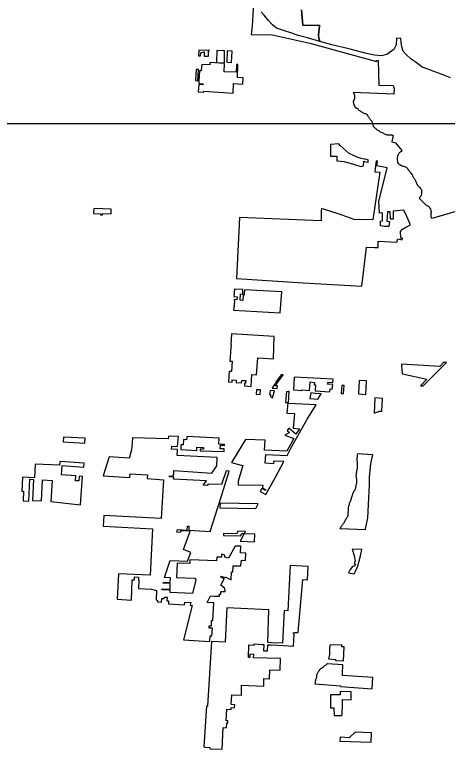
# Model space of a CAD drawing. Extents: x 1674899 to 2057726, y 653888 to 988278.
# Drawn here: x 1831756 to 1851839, y 733575 to 767682 of the extents above; entities that cross this region are included whole.
import ezdxf

# ---------------------------------------------------------------- set-up
doc = ezdxf.new("R2010")
doc.units = 0
doc.layers.add('GM_X_Corporation', color=7, linetype='Continuous')
doc.layers.add('SH_Named_Boundary', color=7, linetype='Continuous')

msp = doc.modelspace()

# ---------------------------------------------------------------- linework, layer by layer
at = {"layer": 'GM_X_Corporation'}
for points in [[(1842824, 767987), (1842807, 767664), (1842774, 767167), (1842727, 766758), (1843183, 766749), (1843641, 766763), (1845456, 766355), (1848555, 765514), (1848553, 765563), (1848626, 765563), (1848660, 764415), (1849322, 764391), (1849365, 764255), (1849354, 763988), (1847466, 764064), (1847497, 764026), (1847531, 763953), (1847536, 763891), (1847530, 763827), (1847515, 763706), (1847480, 763708), (1847471, 763640), (1847478, 763585), (1847485, 763554), (1847495, 763523), (1847505, 763496), (1847547, 763414), (1847567, 763386), (1847622, 763338), (1847649, 763324), (1847680, 763304), (1847708, 763283), (1847739, 763256), (1847766, 763235), (1847797, 763215), (1847824, 763194), (1847852, 763177), (1847879, 763163), (1847907, 763146), (1847934, 763132), (1847961, 763115), (1847989, 763101), (1848016, 763098), (1848044, 763091), (1848071, 763077), (1848099, 763050), (1848140, 762995), (1848157, 762968), (1848177, 762940), (1848201, 762909), (1848226, 762882), (1848243, 762854), (1848256, 762827), (1848280, 762800), (1848304, 762769), (1848328, 762731), (1848342, 762704), (1848346, 762676), (1848352, 762649), (1848359, 762621), (1848373, 762594), (1848376, 762566), (1848390, 762539), (1848400, 762512), (1848418, 762484), (1848445, 762460), (1848476, 762433), (1848503, 762402), (1848531, 762378), (1848558, 762357), (1848586, 762340), (1848613, 762320), (1848668, 762285), (1848695, 762265), (1848726, 762248), (1848757, 762227), (1848812, 762206), (1848839, 762193), (1848870, 762179), (1848898, 762165), (1848925, 762155), (1848952, 762138), (1849007, 762117), (1849038, 762110), (1849066, 762103), (1849093, 762100), (1849124, 762100), (1849182, 762100), (1849210, 762103), (1849240, 762103), (1849268, 762097), (1849295, 762086), (1849320, 762073), (1849258, 761785), (1849435, 761737), (1849725, 761384), (1849690, 761336), (1849663, 761316), (1849642, 761288), (1849608, 761268), (1849580, 761213), (1849560, 761186), (1849553, 761158), (1849532, 761131), (1849525, 761103), (1849519, 761069), (1849512, 761042), (1849512, 760987), (1849512, 760932), (1849519, 760904), (1849519, 760877), (1849532, 760822), (1849560, 760767), (1849587, 760754), (1849615, 760733), (1849642, 760719), (1849669, 760699), (1849697, 760692), (1849745, 760671), (1849772, 760657), (1849800, 760651), (1849827, 760644), (1849861, 760630), (1849889, 760616), (1849916, 760609), (1849944, 760596), (1849964, 760568), (1849992, 760548), (1850005, 760520), (1850026, 760486), (1850067, 760431), (1850095, 760404), (1850108, 760376), (1850115, 760349), (1850143, 760328), (1850204, 760246), (1850218, 760219), (1850239, 760191), (1850245, 760164), (1850259, 760136), (1850280, 760109), (1850307, 760081), (1850314, 760054), (1850355, 759972), (1850376, 759944), (1850389, 759917), (1850396, 759882), (1850403, 759855), (1850438, 759786), (1850465, 759759), (1850486, 759732), (1850513, 759711), (1850534, 759684), (1850561, 759663), (1850602, 759608), (1850616, 759581), (1850636, 759553), (1850650, 759526), (1850643, 759498), (1850643, 759361), (1850623, 759279), (1850595, 759252), (1850575, 759224), (1850561, 759197), (1850538, 759163), (1850859, 758841), (1850885, 758829), (1850911, 758821), (1850937, 758805), (1850965, 758787), (1850991, 758762), (1851011, 758736), (1851032, 758705), (1851058, 758653), (1851076, 758628), (1851073, 758602), (1851081, 758576), (1851081, 758550), (1851083, 758525), (1851083, 758499), (1851086, 758473), (1851076, 758445), (1851073, 758419), (1851076, 758393), (1851076, 758368), (1851081, 758316), (1851096, 758264), (1851113, 758239), (1851576, 758365), (1852519, 758644)], [(1845073, 767906), (1845101, 767548), (1845115, 767371), (1845129, 767211), (1845133, 767192), (1845919, 767173), (1845906, 767138), (1845902, 767112), (1845901, 767086), (1845897, 767061), (1845892, 767035), (1845887, 767008), (1845883, 766982), (1845887, 766956), (1845878, 766931), (1845871, 766905), (1845868, 766878), (1845868, 766825), (1845863, 766799), (1845861, 766773), (1845863, 766746), (1845863, 766695), (1845866, 766667), (1845870, 766642), (1845872, 766614), (1845880, 766589), (1845885, 766563), (1845892, 766537), (1845902, 766512), (1845907, 766486), (1845913, 766459), (1845920, 766435), (1845355, 766612), (1844916, 766722), (1844614, 766823), (1844238, 766948), (1843917, 767058), (1843717, 767218), (1843542, 767405), (1843341, 767663), (1843196, 767812)], [(1851989, 764747), (1851600, 764903), (1851255, 765029), (1850974, 765133), (1850666, 765248), (1850536, 765353), (1850387, 765458), (1850167, 765616), (1849927, 765827), (1849793, 765986), (1849729, 766194), (1849700, 766387), (1849681, 766579), (1849482, 766589), (1849465, 766284), (1849353, 766066), (1849032, 765831), (1848786, 765774), (1848455, 765804), (1848081, 765882), (1847267, 766092), (1846475, 766277), (1845920, 766435), (1845913, 766459), (1845907, 766486), (1845902, 766512), (1845892, 766537), (1845885, 766563), (1845880, 766589), (1845872, 766614), (1845870, 766642), (1845866, 766667), (1845863, 766695), (1845863, 766746), (1845861, 766773), (1845863, 766799), (1845868, 766825), (1845868, 766878), (1845871, 766905), (1845878, 766931), (1845887, 766956), (1845883, 766982), (1845887, 767008), (1845892, 767035), (1845897, 767061), (1845901, 767086), (1845902, 767112), (1845906, 767138), (1845919, 767173), (1845133, 767192), (1845129, 767211), (1845115, 767371), (1845101, 767548), (1845073, 767906)]]:
    msp.add_lwpolyline(points, dxfattribs=at)
for points in [[(1840384, 765768), (1840401, 765915), (1840550, 765953), (1840547, 765762), (1840748, 765761), (1840757, 766004), (1840805, 766023), (1840300, 766036), (1840284, 765771)], [(1841129, 765469), (1841489, 765445), (1841500, 766005), (1841140, 766014)], [(1841611, 765479), (1841817, 765466), (1841849, 765996), (1841625, 766002)], [(1840273, 764104), (1840525, 764087), (1840531, 764137), (1841899, 764045), (1841912, 764487), (1842353, 764460), (1842368, 764753), (1842098, 764766), (1842119, 765370), (1842045, 765374), (1842037, 765007), (1841481, 765031), (1841489, 765422), (1840819, 765465), (1840812, 765355), (1840438, 765373), (1840417, 765105), (1840414, 765080), (1840340, 765083), (1840311, 764610), (1840302, 764487), (1840501, 764472), (1840497, 764422), (1840298, 764437)], [(1840149, 764621), (1840261, 764613), (1840296, 765137), (1840178, 765142)], [(1846420, 761663), (1846420, 761117), (1846715, 761106), (1846711, 760890), (1847048, 760867), (1847525, 760727), (1847828, 760641), (1847953, 760667), (1847966, 760880), (1847998, 760873), (1848170, 760838), (1848172, 760940), (1848019, 760971), (1847972, 760981), (1847847, 761009), (1847697, 761052), (1847485, 761137), (1847284, 761241), (1847136, 761363), (1846868, 761607), (1846799, 761686)], [(1848454, 756877), (1848633, 756872), (1848624, 757174), (1849498, 757120), (1849547, 757280), (1849747, 757230), (1849755, 757306), (1849678, 757311), (1849662, 757619), (1849762, 757727), (1849918, 757821), (1850133, 757919), (1849967, 758308), (1849819, 758608), (1849331, 758567), (1849320, 758183), (1849198, 758183), (1849190, 758536), (1849056, 758523), (1849034, 758099), (1849156, 758085), (1849117, 757853), (1848916, 757855), (1848731, 757872), (1848736, 758097), (1848826, 758108), (1848832, 758490), (1848685, 758472), (1848657, 759007), (1849040, 760570), (1848572, 760664), (1848591, 760853), (1848597, 760888), (1848543, 760890), (1848474, 760387), (1848713, 760373), (1848380, 758165), (1847516, 758179), (1847512, 758180), (1847296, 758256), (1846965, 758371), (1846732, 758450), (1846179, 758622), (1845992, 758681), (1845990, 758586), (1845978, 758109), (1842198, 758268), (1842056, 755429), (1845150, 755235), (1847877, 755084), (1848070, 756750), (1848095, 756886)], [(1835414, 758454), (1835742, 758441), (1835740, 758391), (1835830, 758387), (1835833, 758447), (1836232, 758431), (1836241, 758655), (1835429, 758689)], [(1841918, 753971), (1844078, 753835), (1844153, 754821), (1842427, 754913), (1842416, 754706), (1842413, 754657), (1842356, 754660), (1842342, 754417), (1842228, 754424), (1842245, 754715), (1842341, 754710), (1842352, 754917), (1841956, 754938), (1841932, 754593), (1842079, 754584), (1842070, 754445), (1841948, 754453), (1841945, 754403), (1841954, 754399), (1841947, 754188), (1841941, 754175), (1841935, 754073), (1841925, 754073)], [(1841678, 750630), (1841851, 750618), (1841858, 750733), (1842038, 750721), (1842030, 750601), (1842289, 750584), (1842297, 750705), (1842486, 750692), (1842478, 750564), (1842429, 750567), (1842420, 750447), (1842736, 750420), (1842772, 750982), (1842987, 750968), (1843036, 751755), (1843775, 751708), (1843800, 752746), (1841828, 752860), (1841796, 752350), (1841806, 752350), (1841797, 752210), (1841787, 752210), (1841749, 751601), (1841852, 751594), (1841821, 751114), (1841709, 751122)], [(1849718, 751453), (1849718, 751327), (1849725, 751300), (1849722, 751274), (1849728, 751244), (1849728, 751218), (1849732, 751191), (1849732, 751161), (1849738, 751135), (1849741, 751108), (1849741, 751082), (1849745, 751055), (1849763, 751013), (1850889, 750754), (1850587, 750443), (1850724, 750443), (1851794, 751528), (1851667, 751535), (1851494, 751348)], [(1843707, 750335), (1843945, 750321), (1843952, 750446), (1843842, 750452), (1844217, 750961), (1844133, 750965), (1843989, 750783), (1843908, 750663), (1843844, 750562), (1843786, 750466), (1843728, 750372)], [(1844696, 750269), (1844726, 750267), (1844725, 750257), (1845079, 750233), (1845082, 750263), (1845439, 750240), (1845473, 750634), (1845668, 750607), (1845660, 750495), (1845723, 750491), (1845704, 750220), (1846386, 750173), (1846395, 750304), (1846500, 750299), (1846518, 750511), (1846280, 750527), (1846285, 750570), (1846316, 750626), (1846527, 750611), (1846540, 750763), (1844728, 750860)], [(1846913, 750095), (1847013, 750088), (1847045, 750461), (1846946, 750468)], [(1847720, 750077), (1848053, 750053), (1848086, 750680), (1847754, 750698)], [(1841815, 746897), (1842268, 746770), (1842346, 746749), (1842131, 746030), (1842128, 745854), (1843282, 745832), (1843252, 745721), (1843417, 745628), (1843398, 745593), (1843232, 745686), (1843156, 745551), (1843409, 745409), (1843862, 746213), (1844250, 746940), (1843769, 746956), (1843769, 746833), (1843390, 746853), (1843411, 747256), (1844401, 747221), (1844562, 747520), (1844982, 748267), (1845337, 748901), (1845748, 749572), (1844470, 749628), (1844498, 750185), (1844457, 750187), (1844456, 750177), (1844367, 750183), (1844332, 749675), (1844433, 749673), (1844392, 749188), (1844742, 749167), (1844684, 748481), (1844983, 748456), (1844812, 748210), (1844485, 748482), (1844399, 748378), (1844507, 748288), (1844291, 748163), (1844709, 748012), (1844390, 747417), (1843360, 747462), (1843380, 747923), (1842476, 747963)], [(1842966, 750065), (1843153, 750053), (1843166, 750258), (1842980, 750271)], [(1843586, 750050), (1843636, 750047), (1843631, 749967), (1843724, 749892), (1843816, 750223), (1843611, 750234)], [(1845455, 749855), (1845831, 749832), (1845978, 750074), (1845713, 750095), (1845713, 750100), (1845496, 750118)], [(1848440, 749174), (1848613, 749241), (1848640, 749254), (1848666, 749263), (1848692, 749268), (1848722, 749273), (1848751, 749277), (1848778, 749276), (1848805, 749272), (1848837, 749870), (1848467, 749891)], [(1835010, 747794), (1835025, 748016), (1834029, 748066), (1834005, 747845)], [(1841351, 745866), (1840739, 745888), (1840697, 745825), (1840512, 745841), (1840655, 746040), (1839133, 746118), (1839138, 746213), (1838939, 746224), (1838941, 746274), (1839115, 746264), (1839118, 746323), (1839141, 746322), (1839150, 746513), (1840902, 746403), (1841140, 746740), (1841150, 747124), (1839298, 747221), (1839314, 747498), (1839039, 747513), (1839046, 747648), (1839321, 747634), (1839356, 748098), (1838896, 748113), (1838886, 747984), (1837218, 748030), (1837193, 747597), (1837171, 747480), (1837148, 747375), (1837122, 747269), (1837105, 747186), (1837067, 747090), (1836138, 747153), (1835861, 746273), (1837102, 746202), (1837114, 746363), (1837916, 746312), (1837903, 746143), (1838665, 746090), (1838549, 744296), (1835896, 744424), (1835859, 743937), (1838147, 743815), (1838039, 741664), (1836579, 741726), (1836514, 740546), (1837177, 740504), (1837216, 741443), (1837314, 741440), (1837316, 741578), (1837510, 741571), (1837507, 741437), (1837522, 741435), (1837504, 741036), (1838109, 741007), (1838339, 740944), (1838316, 740508), (1838388, 740489), (1838388, 740417), (1838575, 740401), (1838584, 740576), (1838700, 740572), (1838704, 740641), (1838834, 740633), (1838823, 740470), (1838900, 740466), (1838894, 740327), (1839643, 740281), (1839650, 740408), (1839927, 740391), (1839897, 740265), (1839993, 740256), (1839595, 738656), (1840815, 738581), (1840828, 738848), (1840911, 738845), (1840933, 739199), (1840780, 739205), (1840784, 739305), (1840889, 739300), (1840899, 739550), (1840955, 739548), (1841007, 740374), (1840685, 740390), (1840839, 740696), (1841026, 740690), (1841267, 740682), (1841269, 740775), (1841319, 740774), (1841321, 740904), (1841521, 740900), (1841505, 741047), (1841331, 741197), (1841485, 741489), (1841330, 741571), (1841353, 741615), (1841508, 741533), (1841532, 741578), (1841798, 741437), (1841816, 741809), (1841889, 741805), (1841904, 742097), (1842257, 742086), (1842278, 742353), (1842473, 742337), (1842490, 742683), (1842243, 742696), (1842258, 742999), (1841998, 743012), (1841687, 742446), (1841513, 742496), (1841506, 742594), (1841364, 742634), (1841349, 742499), (1841139, 742491), (1841129, 742321), (1839893, 742377), (1839879, 742201), (1839300, 742214), (1839274, 741556), (1840123, 741526), (1840167, 741436), (1840003, 740809), (1838969, 740850), (1838972, 740965), (1838602, 740980), (1838609, 741029), (1838974, 741014), (1838975, 741271), (1838649, 741283), (1838658, 741333), (1838977, 741321), (1838983, 741540), (1838707, 741551), (1838972, 742343), (1839785, 742311), (1839935, 742711), (1839590, 742848), (1839907, 743699), (1839460, 743725), (1839446, 743677), (1839434, 743644), (1839277, 743653), (1839303, 743724), (1839318, 743774), (1839758, 743748), (1839774, 743939), (1839845, 743937), (1839835, 743744), (1840837, 743685), (1841308, 745188), (1841717, 746492), (1841575, 746510)], [(1839461, 747488), (1840210, 747446), (1840219, 747596), (1840518, 747580), (1840514, 747505), (1840364, 747513), (1840360, 747438), (1841474, 747404), (1841482, 747523), (1841297, 747533), (1841303, 747702), (1841468, 747699), (1841479, 747673), (1841494, 747672), (1841498, 747726), (1841228, 747741), (1841243, 748015), (1839746, 748098), (1839737, 747948), (1839587, 747957), (1839574, 747707), (1839474, 747712)], [(1846853, 743820), (1848035, 743785), (1848059, 743884), (1848138, 744241), (1848143, 744306), (1848186, 744944), (1848231, 745840), (1848225, 746136), (1848227, 746228), (1848267, 746663), (1848275, 746711), (1848306, 746912), (1848377, 747244), (1847676, 747286), (1847649, 747233), (1847649, 747208), (1847656, 747182), (1847656, 747131), (1847643, 747106), (1847643, 747004), (1847637, 746979), (1847649, 746954), (1847656, 746928), (1847656, 746878), (1847649, 746846), (1847649, 746820), (1847656, 746795), (1847656, 746770), (1847662, 746744), (1847662, 746643), (1847637, 746541), (1847630, 746516), (1847630, 746459), (1847624, 746433), (1847611, 746408), (1847611, 746383), (1847605, 746357), (1847605, 746332), (1847598, 746306), (1847598, 746281), (1847611, 746256), (1847611, 746179), (1847617, 746154), (1847617, 746129), (1847624, 746103), (1847624, 746053), (1847617, 746027), (1847617, 745919), (1847605, 745894), (1847592, 745843), (1847592, 745792), (1847586, 745767), (1847573, 745742), (1847573, 745716), (1847567, 745691), (1847554, 745665), (1847541, 745602), (1847516, 745583), (1847497, 745558), (1847446, 745456), (1847440, 745431), (1847440, 745405), (1847427, 745380), (1847421, 745354), (1847414, 745329), (1847402, 745304), (1847395, 745278), (1847370, 745228), (1847370, 745202), (1847351, 745126), (1847338, 745101), (1847332, 745075), (1847287, 744986), (1847287, 744961), (1847268, 744885), (1847256, 744860), (1847256, 744834), (1847243, 744809), (1847230, 744758), (1847230, 744707), (1847237, 744682), (1847237, 744631), (1847224, 744599), (1847218, 744574), (1847218, 744447), (1847199, 744371), (1847186, 744345), (1847167, 744320), (1847148, 744288), (1847122, 744238), (1847103, 744212), (1847084, 744187), (1847046, 744111), (1847040, 744085), (1847015, 744060), (1846996, 744035), (1846977, 744003), (1846951, 743984), (1846938, 743952), (1846900, 743901), (1846875, 743863)], [(1832088, 745559), (1832166, 745555), (1832144, 745106), (1832409, 745091), (1832462, 746115), (1832635, 746108), (1832584, 745127), (1832996, 745109), (1833040, 746083), (1833489, 746048), (1833438, 745074), (1834816, 744933), (1834909, 746246), (1834752, 746256), (1834739, 746040), (1834575, 746044), (1834589, 746266), (1833933, 746315), (1833964, 746751), (1834961, 746681), (1834974, 746860), (1833855, 746939), (1833843, 746771), (1832700, 746820), (1832677, 746183), (1832120, 746210)], [(1841283, 744790), (1842944, 744758), (1843059, 744971), (1841297, 745005)], [(1841449, 743506), (1842244, 743482), (1842304, 743591), (1842406, 743587), (1842219, 743236), (1842894, 743206), (1842910, 743563), (1842414, 743585), (1842470, 743690), (1842109, 743702), (1842063, 743573), (1841453, 743593)], [(1847249, 741763), (1847520, 741715), (1847598, 741883), (1847658, 742017), (1847701, 742130), (1847738, 742260), (1847804, 742557), (1847869, 742848), (1847429, 742872), (1847508, 742572), (1847554, 742323), (1847508, 742194), (1847600, 742162), (1847510, 742081), (1847439, 742065), (1847337, 741927), (1847321, 741899)], [(1840586, 733679), (1840812, 733666), (1840810, 733590), (1841385, 733575), (1841436, 734581), (1841587, 734573), (1841599, 734799), (1841651, 734792), (1841656, 734890), (1841575, 734894), (1841603, 735440), (1841803, 735430), (1841807, 735515), (1841962, 735507), (1841972, 735644), (1841812, 735651), (1841840, 736110), (1842281, 736090), (1842290, 736548), (1843314, 736511), (1843327, 736857), (1843580, 736848), (1843605, 737267), (1844073, 737247), (1844097, 737784), (1842847, 737825), (1842853, 737979), (1842675, 737986), (1842669, 737841), (1842605, 737843), (1842628, 738426), (1842870, 738416), (1842872, 738469), (1843248, 738448), (1843315, 738444), (1843312, 738151), (1843492, 738143), (1843502, 738433), (1843667, 738423), (1844237, 738392), (1844694, 738370), (1844723, 738927), (1844666, 738981), (1844763, 739005), (1844919, 738998), (1845125, 741462), (1845350, 741449), (1845384, 742063), (1844543, 742108), (1844440, 740011), (1844266, 740014), (1844192, 738495), (1843673, 738523), (1843505, 738533), (1843558, 740048), (1841610, 740150), (1841523, 738546), (1840898, 738580), (1840705, 735574), (1840655, 735574), (1840536, 733682)], [(1846330, 737776), (1846631, 737740), (1846663, 737694), (1847015, 737682), (1847049, 738333), (1846941, 738340), (1846946, 738424), (1846392, 738406), (1846377, 738246), (1846374, 737973)], [(1845689, 736619), (1846886, 736525), (1846885, 736486), (1848346, 736385), (1848379, 736906), (1846967, 737003), (1846971, 737079), (1846996, 737492), (1846274, 737537), (1846223, 737512), (1846196, 737488), (1846143, 737454), (1846112, 737424), (1846089, 737397), (1846062, 737373), (1846035, 737360), (1846008, 737336), (1845927, 737276), (1845904, 737249), (1845883, 737222), (1845860, 737195), (1845843, 737168), (1845833, 737138), (1845816, 737107), (1845799, 737081), (1845779, 737027), (1845772, 736996), (1845765, 736969), (1845762, 736939), (1845759, 736912), (1845749, 736885), (1845735, 736831), (1845725, 736804), (1845718, 736777), (1845705, 736724), (1845705, 736697), (1845708, 736670)], [(1846415, 736111), (1846422, 735502), (1846564, 735502), (1846588, 735152), (1846949, 735152), (1846951, 735179), (1846968, 735678), (1846966, 735881), (1847370, 735879), (1847381, 736241), (1846870, 736253), (1846871, 736103)], [(1846862, 734132), (1846844, 733959), (1848306, 733910), (1848325, 734343), (1847564, 734377), (1847284, 734115)]]:
    msp.add_lwpolyline(points, close=True, dxfattribs=at)
at = {"layer": 'SH_Named_Boundary'}
msp.add_lwpolyline([(1741253, 762626), (1916253, 762626), (1916253, 897626), (1741253, 897626)], close=True, dxfattribs=at)

doc.saveas('drawing.dxf')
